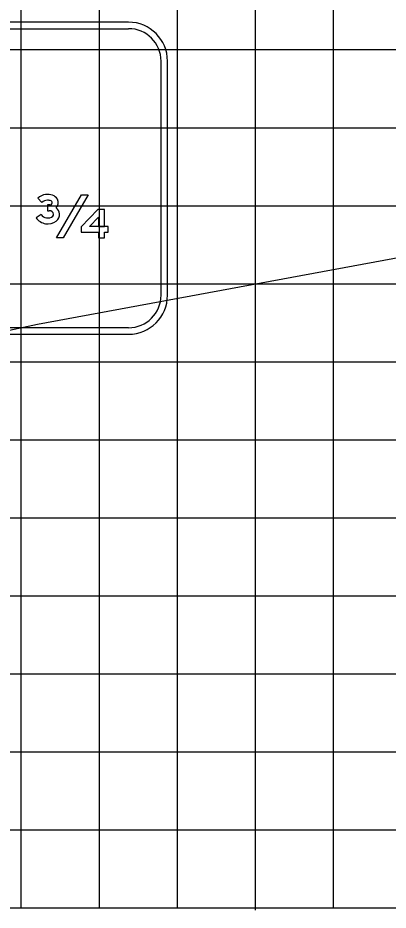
# Model space of a CAD drawing. Extents: x 1797809 to 2198143, y 249608 to 1237864.
# Drawn here: x 2197078.62 to 2197088.1, y 1237247.99 to 1237270.86 of the extents above; entities that cross this region are included whole.
import ezdxf

# ---------------------------------------------------------------- set-up
doc = ezdxf.new("R2010")
doc.units = 0
for name, color, linetype in [('60', 7, 'Continuous'), ('DESIGN - SHEET - Light Grid', 7, 'Continuous'), ('GSBWFILL', 7, 'Continuous'), ('GSCOLORFILL', 7, 'Continuous'), ('GSOUTLINE', 7, 'Continuous'), ('GSSHT', 7, 'Continuous')]:
    doc.layers.add(name, color=color, linetype=linetype)

msp = doc.modelspace()

# ---------------------------------------------------------------- linework, layer by layer
at = {"layer": '60'}
for p, q in [((2196954.707, 1237248.046), (2197214.707, 1237248.046)), ((2197084.707, 1237247.986), (2197084.707, 1237248.046))]:
    msp.add_line(p, q, dxfattribs=at)
at = {"layer": 'DESIGN - SHEET - Light Grid'}
msp.add_lwpolyline([(2197053.649, 1237257.315), (2197067.985, 1237260.606), (2197077.149, 1237262.708), (2197077.413, 1237262.756), (2197077.58, 1237262.756), (2197077.779, 1237262.756), (2197077.918, 1237262.756), (2197079.125, 1237263.012), (2197097.096, 1237266.332), (2197097.299, 1237266.331), (2197099.055, 1237266.59), (2197116.449, 1237266.917)], dxfattribs=at)
at = {"layer": 'GSBWFILL'}
for p, q in [((2197079.132, 1237266.238), (2197079.235, 1237266.128)), ((2197079.213, 1237265.818), (2197079.086, 1237265.737))]:
    msp.add_line(p, q, dxfattribs=at)
for points in [[(2197080.246, 1237266.327), (2197080.416, 1237266.327), (2197079.777, 1237265.22), (2197079.607, 1237265.22)], [(2197080.683, 1237265.22), (2197080.835, 1237265.22), (2197080.835, 1237265.365), (2197080.929, 1237265.365), (2197080.929, 1237265.514), (2197080.452, 1237265.514), (2197080.452, 1237265.514), (2197080.683, 1237265.751), (2197080.683, 1237265.514), (2197080.835, 1237265.514), (2197080.835, 1237265.948), (2197080.683, 1237265.948), (2197080.666, 1237265.948), (2197080.666, 1237265.948), (2197080.239, 1237265.507), (2197080.239, 1237265.365), (2197080.683, 1237265.365)]]:
    msp.add_lwpolyline(points, close=True, dxfattribs=at)
msp.add_lwpolyline([(2197079.437, 1237266.064), (2197079.382, 1237266.064), (2197079.382, 1237265.917), (2197079.425, 1237265.917)], dxfattribs=at)
for centre, major_axis, start_param, end_param in [((2197079.357, 1237266.018), (0, 0.315), 0.094178, 0.797137), ((2197079.383, 1237265.981), (0, 0.355), 5.926213, 6.440916), ((2197079.44, 1237266.108), (0, 0.216), 5.204635, 5.968169), ((2197079.367, 1237266.001), (0, 0.183), 6.227673, 7.083579), ((2197079.388, 1237265.985), (0, 0.199), 5.85971, 6.341713), ((2197079.441, 1237266.121), (0, 0.0571), 3.075152, 4.265375), ((2197079.452, 1237266.122), (0, 0.048), 4.142367, 5.895423), ((2197079.454, 1237266.12), (0, 0.198), 4.004903, 5.183127), ((2197079.384, 1237265.944), (0, 0.213), 2.204989, 3.805765), ((2197079.428, 1237265.81), (0, 0.107), 4.87388, 6.314521), ((2197079.477, 1237265.819), (0, 0.0567), 3.879818, 4.87038), ((2197079.469, 1237265.822), (0, 0.216), 3.803202, 4.799291), ((2197079.442, 1237265.809), (0, 0.244), 4.841715, 5.55461), ((2197079.384, 1237265.941), (0, 0.361), 2.169132, 3.785997)]:
    msp.add_ellipse(centre, major_axis=major_axis, ratio=0.999693, start_param=start_param, end_param=end_param, dxfattribs=at)
at = {"layer": 'GSCOLORFILL'}
for p, q in [((2197081.453, 1237270.75), (2197065.46, 1237270.75)), ((2197065.46, 1237270.584), (2197081.453, 1237270.584)), ((2197082.285, 1237269.751), (2197082.285, 1237263.749)), ((2197082.452, 1237263.749), (2197082.452, 1237269.751)), ((2197079.132, 1237266.238), (2197079.235, 1237266.128)), ((2197079.213, 1237265.818), (2197079.086, 1237265.737)), ((2197081.453, 1237262.916), (2197065.462, 1237262.916)), ((2197065.462, 1237262.75), (2197081.453, 1237262.75))]:
    msp.add_line(p, q, dxfattribs=at)
for points in [[(2197080.246, 1237266.327), (2197080.416, 1237266.327), (2197079.777, 1237265.22), (2197079.607, 1237265.22)], [(2197080.683, 1237265.22), (2197080.835, 1237265.22), (2197080.835, 1237265.365), (2197080.929, 1237265.365), (2197080.929, 1237265.514), (2197080.452, 1237265.514), (2197080.452, 1237265.514), (2197080.683, 1237265.751), (2197080.683, 1237265.514), (2197080.835, 1237265.514), (2197080.835, 1237265.948), (2197080.683, 1237265.948), (2197080.666, 1237265.948), (2197080.666, 1237265.948), (2197080.239, 1237265.507), (2197080.239, 1237265.365), (2197080.683, 1237265.365)]]:
    msp.add_lwpolyline(points, close=True, dxfattribs=at)
msp.add_lwpolyline([(2197079.437, 1237266.064), (2197079.382, 1237266.064), (2197079.382, 1237265.917), (2197079.425, 1237265.917)], dxfattribs=at)
for centre, radius, start, end in [((2197081.453, 1237269.751), 0.999, 0, 90), ((2197081.453, 1237269.751), 0.833, 0, 90), ((2197081.453, 1237263.749), 0.999, 270, 0), ((2197081.453, 1237263.749), 0.833, 270, 0)]:
    msp.add_arc(centre, radius, start, end, dxfattribs=at)
for centre, major_axis, start_param, end_param in [((2197079.357, 1237266.018), (0, 0.315), 0.094178, 0.797137), ((2197079.383, 1237265.981), (0, 0.355), 5.926213, 6.440916), ((2197079.44, 1237266.108), (0, 0.216), 5.204635, 5.968169), ((2197079.367, 1237266.001), (0, 0.183), 6.227673, 7.083579), ((2197079.388, 1237265.985), (0, 0.199), 5.85971, 6.341713), ((2197079.441, 1237266.121), (0, 0.0571), 3.075152, 4.265375), ((2197079.452, 1237266.122), (0, 0.048), 4.142367, 5.895423), ((2197079.454, 1237266.12), (0, 0.198), 4.004903, 5.183127), ((2197079.384, 1237265.944), (0, 0.213), 2.204989, 3.805765), ((2197079.428, 1237265.81), (0, 0.107), 4.87388, 6.314521), ((2197079.477, 1237265.819), (0, 0.0567), 3.879818, 4.87038), ((2197079.469, 1237265.822), (0, 0.216), 3.803202, 4.799291), ((2197079.442, 1237265.809), (0, 0.244), 4.841715, 5.55461), ((2197079.384, 1237265.941), (0, 0.361), 2.169132, 3.785997)]:
    msp.add_ellipse(centre, major_axis=major_axis, ratio=0.999693, start_param=start_param, end_param=end_param, dxfattribs=at)
at = {"layer": 'GSOUTLINE'}
for p, q in [((2197079.132, 1237266.238), (2197079.235, 1237266.128)), ((2197079.213, 1237265.818), (2197079.086, 1237265.737))]:
    msp.add_line(p, q, dxfattribs=at)
for points in [[(2197080.246, 1237266.327), (2197080.416, 1237266.327), (2197079.777, 1237265.22), (2197079.607, 1237265.22)], [(2197080.835, 1237265.22), (2197080.835, 1237265.365), (2197080.929, 1237265.365), (2197080.929, 1237265.514), (2197080.835, 1237265.514), (2197080.835, 1237265.948), (2197080.683, 1237265.948), (2197080.666, 1237265.948), (2197080.666, 1237265.948), (2197080.239, 1237265.507), (2197080.239, 1237265.365), (2197080.683, 1237265.365), (2197080.683, 1237265.22)], [(2197080.683, 1237265.751), (2197080.683, 1237265.514), (2197080.452, 1237265.514)]]:
    msp.add_lwpolyline(points, close=True, dxfattribs=at)
msp.add_lwpolyline([(2197079.437, 1237266.064), (2197079.382, 1237266.064), (2197079.382, 1237265.917), (2197079.425, 1237265.917)], dxfattribs=at)
for centre, major_axis, start_param, end_param in [((2197079.357, 1237266.018), (0, 0.315), 0.094178, 0.797137), ((2197079.383, 1237265.981), (0, 0.355), 5.926213, 6.440916), ((2197079.44, 1237266.108), (0, 0.216), 5.204635, 5.968169), ((2197079.367, 1237266.001), (0, 0.183), 6.227673, 7.083579), ((2197079.388, 1237265.985), (0, 0.199), 5.85971, 6.341713), ((2197079.441, 1237266.121), (0, 0.0571), 3.075152, 4.265375), ((2197079.452, 1237266.122), (0, 0.048), 4.142367, 5.895423), ((2197079.454, 1237266.12), (0, 0.198), 4.004903, 5.183127), ((2197079.384, 1237265.944), (0, 0.213), 2.204989, 3.805765), ((2197079.428, 1237265.81), (0, 0.107), 4.87388, 6.314521), ((2197079.477, 1237265.819), (0, 0.0567), 3.879818, 4.87038), ((2197079.469, 1237265.822), (0, 0.216), 3.803202, 4.799291), ((2197079.442, 1237265.809), (0, 0.244), 4.841715, 5.55461), ((2197079.384, 1237265.941), (0, 0.361), 2.169132, 3.785997)]:
    msp.add_ellipse(centre, major_axis=major_axis, ratio=0.999693, start_param=start_param, end_param=end_param, dxfattribs=at)
at = {"layer": 'GSSHT'}
for p, q in [((2197078.707, 1237248.046), (2197078.707, 1237318.046)), ((2197080.707, 1237248.046), (2197080.707, 1237318.046)), ((2197082.707, 1237248.046), (2197082.707, 1237318.046)), ((2197084.707, 1237248.046), (2197084.707, 1237318.046)), ((2197086.707, 1237248.046), (2197086.707, 1237318.046)), ((2196954.707, 1237270.046), (2197214.707, 1237270.046)), ((2196954.707, 1237268.046), (2197214.707, 1237268.046)), ((2196954.707, 1237266.046), (2197214.707, 1237266.046)), ((2196954.707, 1237264.046), (2197214.707, 1237264.046)), ((2196954.707, 1237262.046), (2197214.707, 1237262.046)), ((2196954.707, 1237260.046), (2197214.707, 1237260.046)), ((2196954.707, 1237258.046), (2197214.707, 1237258.046)), ((2196954.707, 1237256.046), (2197214.707, 1237256.046)), ((2196954.707, 1237254.046), (2197214.707, 1237254.046)), ((2196954.707, 1237252.046), (2197214.707, 1237252.046)), ((2196954.707, 1237250.046), (2197214.707, 1237250.046)), ((2196954.707, 1237248.046), (2197214.707, 1237248.046))]:
    msp.add_line(p, q, dxfattribs=at)

doc.saveas('drawing.dxf')
